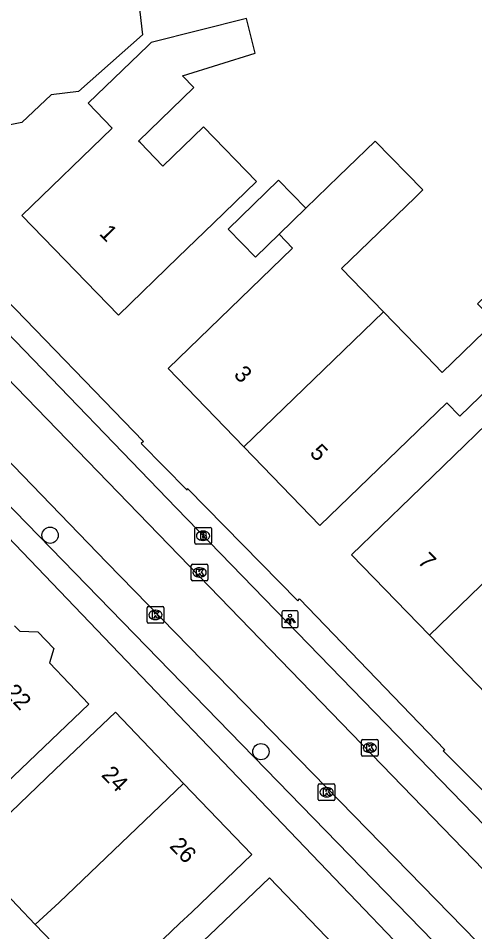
# Model space of a CAD drawing. Extents: x 161772 to 163123, y 383092 to 383917.
# Drawn here: x 162157 to 162184.4, y 383398.5 to 383453.4 of the extents above; entities that cross this region are included whole.
import ezdxf

# ---------------------------------------------------------------- set-up
doc = ezdxf.new("R2010")
doc.units = 0
for name, color, linetype in [('IMGEO_Boom', 7, 'Continuous'), ('IMGEO_Brandkraan', 7, 'Continuous'), ('IMGEO_Kolk', 7, 'Continuous'), ('IMGEO_Lichtpunt', 7, 'Continuous'), ('IMGEO_Pand', 7, 'Continuous'), ('IMGEO_Pand_nummerreeks', 7, 'Continuous'), ('IMGEO_Rijbaan_lokaal_open', 7, 'Continuous'), ('IMGEO_Voetpad_gesloten', 7, 'Continuous')]:
    doc.layers.add(name, color=color, linetype=linetype)

msp = doc.modelspace()

# ---------------------------------------------------------------- linework, layer by layer
at = {"layer": 'IMGEO_Boom'}
for centre in [(162158.91, 383422.302), (162171.573, 383409.287)]:
    msp.add_circle(centre, 0.489, dxfattribs=at)
at = {"layer": 'IMGEO_Brandkraan'}
for p, q in [((162167.6, 383421.846), (162167.6, 383422.698)), ((162167.675, 383422.772), (162168.527, 383422.772)), ((162168.088, 383422.552), (162168.113, 383422.552)), ((162168.601, 383422.698), (162168.601, 383421.846)), ((162168.527, 383421.772), (162167.675, 383421.772)), ((162168.111, 383421.992), (162168.086, 383421.992))]:
    msp.add_line(p, q, dxfattribs=at)
for points in [[(162167.6, 383421.846), (162167.6, 383422.698)], [(162167.675, 383422.772), (162168.527, 383422.772)], [(162167.948, 383422.472), (162167.948, 383422.072), (162168.161, 383422.072)], [(162168.179, 383422.472), (162167.948, 383422.472)], [(162168.127, 383422.391), (162168.073, 383422.391), (162168.073, 383422.315)], [(162168.073, 383422.315), (162168.126, 383422.315)], [(162168.601, 383422.698), (162168.601, 383421.846)], [(162168.527, 383421.772), (162167.675, 383421.772)], [(162168.135, 383422.239), (162168.073, 383422.239), (162168.073, 383422.158)], [(162168.073, 383422.158), (162168.135, 383422.158)]]:
    msp.add_lwpolyline(points, dxfattribs=at)
for centre, radius, start, end in [((162167.677, 383422.696), 0.0765, 91.552, 178.448), ((162167.677, 383422.696), 0.0765, 91.552, 178.448), ((162168.128, 383422.353), 0.0379, 267.8285, 90.9355), ((162168.183, 383422.327), 0.145, 59.4692, 91.5367), ((162168.208, 383422.374), 0.0922, 285.5137, 58.1501), ((162168.213, 383422.182), 0.105, 301.3115, 78.989), ((162168.525, 383422.696), 0.0765, 1.552, 88.448), ((162168.525, 383422.696), 0.0765, 1.552, 88.448), ((162167.677, 383421.848), 0.0765, 181.552, 268.448), ((162167.677, 383421.848), 0.0765, 181.552, 268.448), ((162168.136, 383422.198), 0.0404, 269.8759, 90.5077), ((162168.167, 383422.323), 0.251, 268.6676, 293.5347), ((162168.525, 383421.848), 0.0765, 271.552, 358.448), ((162168.525, 383421.848), 0.0765, 271.552, 358.448)]:
    msp.add_arc(centre, radius, start, end, dxfattribs=at)
for centre, major_axis, ratio, start_param, end_param in [((162168.087, 383422.272), (-0.387, 0.002), 0.722429, 4.712389, 7.853982), ((162168.112, 383422.272), (-0.39, 0.002), 0.717154, 1.570796, 4.712389)]:
    msp.add_ellipse(centre, major_axis=major_axis, ratio=ratio, start_param=start_param, end_param=end_param, dxfattribs=at)
at = {"layer": 'IMGEO_Kolk'}
for p, q in [((162167.391, 383419.635), (162167.391, 383420.487)), ((162167.466, 383420.561), (162168.318, 383420.561)), ((162167.879, 383420.341), (162167.904, 383420.341)), ((162168.392, 383420.487), (162168.392, 383419.635)), ((162168.318, 383419.561), (162167.466, 383419.561)), ((162167.902, 383419.781), (162167.877, 383419.781)), ((162164.738, 383417.085), (162164.738, 383417.937)), ((162164.813, 383418.011), (162165.665, 383418.011)), ((162165.739, 383417.937), (162165.739, 383417.085)), ((162165.226, 383417.791), (162165.251, 383417.791)), ((162165.665, 383417.011), (162164.813, 383417.011)), ((162165.249, 383417.231), (162165.224, 383417.231)), ((162177.616, 383409.094), (162177.616, 383409.946)), ((162177.691, 383410.02), (162178.543, 383410.02)), ((162178.104, 383409.8), (162178.129, 383409.8)), ((162178.617, 383409.946), (162178.617, 383409.094)), ((162178.127, 383409.24), (162178.102, 383409.24)), ((162178.543, 383409.02), (162177.691, 383409.02)), ((162175.021, 383406.421), (162175.021, 383407.273)), ((162175.096, 383407.347), (162175.948, 383407.347)), ((162175.509, 383407.127), (162175.534, 383407.127)), ((162176.022, 383407.273), (162176.022, 383406.421)), ((162175.948, 383406.347), (162175.096, 383406.347)), ((162175.532, 383406.567), (162175.507, 383406.567))]:
    msp.add_line(p, q, dxfattribs=at)
for points in [[(162167.391, 383419.635), (162167.391, 383420.487)], [(162167.466, 383420.561), (162168.318, 383420.561)], [(162167.712, 383420.261), (162167.835, 383420.261), (162167.835, 383420.11), (162167.965, 383420.261), (162168.129, 383420.261), (162167.983, 383420.11), (162168.136, 383419.861), (162167.984, 383419.861), (162167.899, 383420.025), (162167.835, 383419.958), (162167.835, 383419.861), (162167.712, 383419.861), (162167.712, 383420.261)], [(162168.392, 383420.487), (162168.392, 383419.635)], [(162168.318, 383419.561), (162167.466, 383419.561)], [(162164.738, 383417.085), (162164.738, 383417.937)], [(162164.813, 383418.011), (162165.665, 383418.011)], [(162165.739, 383417.937), (162165.739, 383417.085)], [(162165.059, 383417.711), (162165.182, 383417.711), (162165.182, 383417.56), (162165.312, 383417.711), (162165.476, 383417.711), (162165.33, 383417.56), (162165.483, 383417.311), (162165.331, 383417.311), (162165.246, 383417.475), (162165.182, 383417.408), (162165.182, 383417.311), (162165.059, 383417.311), (162165.059, 383417.711)], [(162165.665, 383417.011), (162164.813, 383417.011)], [(162177.616, 383409.094), (162177.616, 383409.946)], [(162177.691, 383410.02), (162178.543, 383410.02)], [(162177.937, 383409.72), (162178.06, 383409.72), (162178.06, 383409.569), (162178.19, 383409.72), (162178.354, 383409.72), (162178.208, 383409.569), (162178.361, 383409.32), (162178.209, 383409.32), (162178.124, 383409.484), (162178.06, 383409.417), (162178.06, 383409.32), (162177.937, 383409.32), (162177.937, 383409.72)], [(162178.617, 383409.946), (162178.617, 383409.094)], [(162178.543, 383409.02), (162177.691, 383409.02)], [(162175.021, 383406.421), (162175.021, 383407.273)], [(162175.096, 383407.347), (162175.948, 383407.347)], [(162175.342, 383407.047), (162175.465, 383407.047), (162175.465, 383406.896), (162175.595, 383407.047), (162175.759, 383407.047), (162175.613, 383406.896), (162175.766, 383406.647), (162175.614, 383406.647), (162175.529, 383406.811), (162175.465, 383406.744), (162175.465, 383406.647), (162175.342, 383406.647), (162175.342, 383407.047)], [(162176.022, 383407.273), (162176.022, 383406.421)], [(162175.948, 383406.347), (162175.096, 383406.347)]]:
    msp.add_lwpolyline(points, dxfattribs=at)
for centre, start, end in [((162167.468, 383420.485), 91.552, 178.448), ((162167.468, 383420.485), 91.552, 178.448), ((162168.316, 383420.485), 1.552, 88.448), ((162168.316, 383420.485), 1.552, 88.448), ((162167.468, 383419.637), 181.552, 268.448), ((162167.468, 383419.637), 181.552, 268.448), ((162168.316, 383419.637), 271.552, 358.448), ((162168.316, 383419.637), 271.552, 358.448), ((162164.815, 383417.935), 91.552, 178.448), ((162164.815, 383417.935), 91.552, 178.448), ((162165.663, 383417.935), 1.552, 88.448), ((162165.663, 383417.935), 1.552, 88.448), ((162164.815, 383417.087), 181.552, 268.448), ((162164.815, 383417.087), 181.552, 268.448), ((162165.663, 383417.087), 271.552, 358.448), ((162165.663, 383417.087), 271.552, 358.448), ((162177.693, 383409.944), 91.552, 178.448), ((162177.693, 383409.944), 91.552, 178.448), ((162178.541, 383409.944), 1.552, 88.448), ((162178.541, 383409.944), 1.552, 88.448), ((162177.693, 383409.096), 181.552, 268.448), ((162177.693, 383409.096), 181.552, 268.448), ((162178.541, 383409.096), 271.552, 358.448), ((162178.541, 383409.096), 271.552, 358.448), ((162175.098, 383407.271), 91.552, 178.448), ((162175.098, 383407.271), 91.552, 178.448), ((162175.946, 383407.271), 1.552, 88.448), ((162175.946, 383407.271), 1.552, 88.448), ((162175.098, 383406.423), 181.552, 268.448), ((162175.098, 383406.423), 181.552, 268.448), ((162175.946, 383406.423), 271.552, 358.448), ((162175.946, 383406.423), 271.552, 358.448)]:
    msp.add_arc(centre, 0.0765, start, end, dxfattribs=at)
for centre, major_axis, ratio, start_param, end_param in [((162167.878, 383420.061), (-0.387, 0.002), 0.722429, 4.712389, 7.853982), ((162167.903, 383420.061), (-0.39, 0.002), 0.717154, 1.570796, 4.712389), ((162165.225, 383417.511), (-0.387, 0.002), 0.722429, 4.712389, 7.853982), ((162165.25, 383417.511), (-0.39, 0.002), 0.717154, 1.570796, 4.712389), ((162178.103, 383409.52), (-0.387, 0.002), 0.722429, 4.712389, 7.853982), ((162178.128, 383409.52), (-0.39, 0.002), 0.717154, 1.570796, 4.712389), ((162175.508, 383406.847), (-0.387, 0.002), 0.722429, 4.712389, 7.853982), ((162175.533, 383406.847), (-0.39, 0.002), 0.717154, 1.570796, 4.712389)]:
    msp.add_ellipse(centre, major_axis=major_axis, ratio=ratio, start_param=start_param, end_param=end_param, dxfattribs=at)
at = {"layer": 'IMGEO_Lichtpunt'}
for p, q in [((162172.823, 383417.659), (162172.823, 383416.852)), ((162172.823, 383417.659), (162172.823, 383416.852)), ((162173.725, 383417.754), (162172.917, 383417.754)), ((162173.725, 383417.754), (162172.917, 383417.754)), ((162173.819, 383416.852), (162173.819, 383417.659)), ((162173.819, 383416.852), (162173.819, 383417.659)), ((162172.917, 383416.758), (162173.725, 383416.758)), ((162172.917, 383416.758), (162173.725, 383416.758))]:
    msp.add_line(p, q, dxfattribs=at)
for points in [[(162173.197, 383417.323), (162173.236, 383417.295), (162173.048, 383417.033), (162173.01, 383417.06), (162173.197, 383417.323)], [(162173.409, 383417.295), (162173.447, 383417.322), (162173.634, 383417.06), (162173.595, 383417.032), (162173.409, 383417.295)], [(162173.299, 383417.275), (162173.346, 383417.275), (162173.346, 383416.953), (162173.299, 383416.953), (162173.299, 383417.275)]]:
    msp.add_lwpolyline(points, dxfattribs=at)
msp.add_circle((162173.322, 383417.457), 0.0994, dxfattribs=at)
for centre, start, end in [((162172.917, 383417.659), 90, 180), ((162172.917, 383417.659), 90, 180), ((162173.725, 383417.659), 0, 90), ((162173.725, 383417.659), 0, 90), ((162172.917, 383416.852), 180, 270), ((162172.917, 383416.852), 180, 270), ((162173.725, 383416.852), 270, 0), ((162173.725, 383416.852), 270, 360)]:
    msp.add_arc(centre, 0.0946, start, end, dxfattribs=at)
at = {"layer": 'IMGEO_Pand'}
for points in [[(162146.604, 383471.326), (162146.542, 383471.859), (162154.816, 383472.815), (162154.902, 383472.07), (162157.771, 383472.402), (162157.845, 383471.767), (162157.593, 383471.738), (162157.768, 383470.224), (162158.172, 383470.271), (162158.258, 383469.52), (162162.359, 383470.605), (162164.463, 383452.395), (162160.609, 383448.978), (162158.975, 383448.789), (162157.206, 383447.12), (162154.031, 383446.483), (162151.807, 383447.867), (162151.673, 383449.025), (162150.402, 383448.878), (162150.087, 383451.599), (162149.743, 383451.748), (162148.317, 383464.091)], [(162171.31, 383443.576), (162168.133, 383446.857), (162165.69, 383444.492), (162165.196, 383445.002), (162164.33, 383445.896), (162164.225, 383446.005), (162167.546, 383449.22), (162166.858, 383449.93), (162171.232, 383451.28), (162170.709, 383453.368), (162164.977, 383451.931), (162164.797, 383451.756), (162161.204, 383448.278), (162162.647, 383446.787), (162157.215, 383441.528), (162163.011, 383435.542), (162166.604, 383439.02), (162168.726, 383441.075), (162171.31, 383443.576)], [(162174.274, 383441.959), (162176.26, 383443.883), (162176.781, 383444.387), (162178.433, 383445.988), (162181.299, 383443.067), (162180.832, 383442.615), (162176.417, 383438.34), (162178.946, 383435.729)], [(162172.668, 383440.404), (162171.24, 383439.021), (162169.601, 383440.712), (162172.635, 383443.651), (162174.274, 383441.959)], [(162174.274, 383441.959), (162172.668, 383440.404)], [(162170.557, 383427.608), (162165.994, 383432.321), (162173.478, 383439.567), (162172.668, 383440.404)], [(162178.946, 383435.729), (162181.519, 383433.072), (162182.471, 383432.089), (162185.629, 383435.146), (162184.589, 383436.22), (162187.362, 383438.904), (162190.226, 383435.946), (162187.453, 383433.262), (162187.114, 383432.933), (162183.521, 383429.455), (162182.736, 383430.266), (162175.122, 383422.894), (162170.557, 383427.608)], [(162178.946, 383435.729), (162170.557, 383427.608)], [(162181.695, 383416.284), (162177.012, 383421.121), (162180.573, 383424.569), (162187.733, 383431.502), (162189.787, 383429.38), (162187.059, 383426.739), (162189.691, 383424.021)], [(162181.695, 383416.284), (162189.691, 383424.021)], [(162156.778, 383416.856), (162157.097, 383416.523), (162158.167, 383416.499), (162159.123, 383415.5), (162158.868, 383414.626), (162161.237, 383412.151), (162157.625, 383408.694), (162148.176, 383399.65), (162145.752, 383402.183), (162149.458, 383405.729), (162147.516, 383407.758), (162149.51, 383409.667), (162149.381, 383409.802)], [(162186.273, 383411.556), (162181.695, 383416.284)], [(162158.017, 383398.885), (162155.862, 383401.137), (162154.536, 383399.867), (162153.625, 383400.819), (162152.61, 383401.88), (162153.316, 383402.556), (162159.22, 383408.206), (162162.832, 383411.663), (162166.929, 383407.383)], [(162166.929, 383407.383), (162159.445, 383400.223), (162158.017, 383398.885)], [(162166.929, 383407.383), (162171.026, 383403.102), (162167.414, 383399.646), (162166.683, 383398.946), (162160.845, 383393.358), (162158.82, 383395.473), (162160.105, 383396.703), (162158.017, 383398.885)], [(162170.152, 383390.116), (162168.195, 383392.17), (162160.488, 383384.905), (162157.565, 383387.973), (162165.273, 383395.238), (162168.477, 383398.244), (162172.089, 383401.7), (162176.949, 383396.622)]]:
    msp.add_lwpolyline(points, dxfattribs=at)
at = {"layer": 'IMGEO_Rijbaan_lokaal_open'}
for points in [[(162227.035, 383358.663), (162144.674, 383443.797)], [(162151.652, 383431.699), (162162.314, 383420.669), (162185.398, 383397.017)]]:
    msp.add_lwpolyline(points, dxfattribs=at)
at = {"layer": 'IMGEO_Voetpad_gesloten'}
for points in [[(162184.032, 383393.274), (162150.539, 383428.274), (162150.594, 383428.39), (162124.921, 383455.092), (162125.07, 383455.226), (162117.429, 383462.692), (162117.208, 383462.523), (162111.823, 383466.516), (162107.132, 383469.149), (162104.903, 383470.142), (162100.337, 383471.381)], [(162124.151, 383469.777), (162146.748, 383446.299), (162164.511, 383427.931), (162164.384, 383427.827), (162167.143, 383425.007), (162167.165, 383425.116), (162173.798, 383418.361), (162173.894, 383418.482), (162182.621, 383409.404), (162182.533, 383409.335), (162187.734, 383404.146), (162187.816, 383404.232), (162192.761, 383399.098), (162192.872, 383399.214), (162225.52, 383365.058), (162237.143, 383353.041), (162243.372, 383346.601)], [(162146.078, 383445.121), (162166.479, 383423.941), (162202.24, 383387.094), (162228.36, 383359.913)], [(162184.058, 383395.679), (162150.325, 383430.382)]]:
    msp.add_lwpolyline(points, dxfattribs=at)

# ---------------------------------------------------------------- texts
at = {"layer": 'IMGEO_Pand_nummerreeks'}
for s, rotation, p in [('1', 314.0774, (162161.811, 383440.404)), ('3', 314.0774, (162169.894, 383431.916)), ('5', 314.0774, (162174.458, 383427.202)), ('7', 314.075, (162180.946, 383420.681)), ('20-22', 313.4623, (162154.784, 383414.192)), ('24', 313.7451, (162161.939, 383407.852)), ('26', 313.7451, (162166.036, 383403.571))]:
    msp.add_text(s, height=1, rotation=rotation, dxfattribs=at).set_placement(p)

doc.saveas('drawing.dxf')
